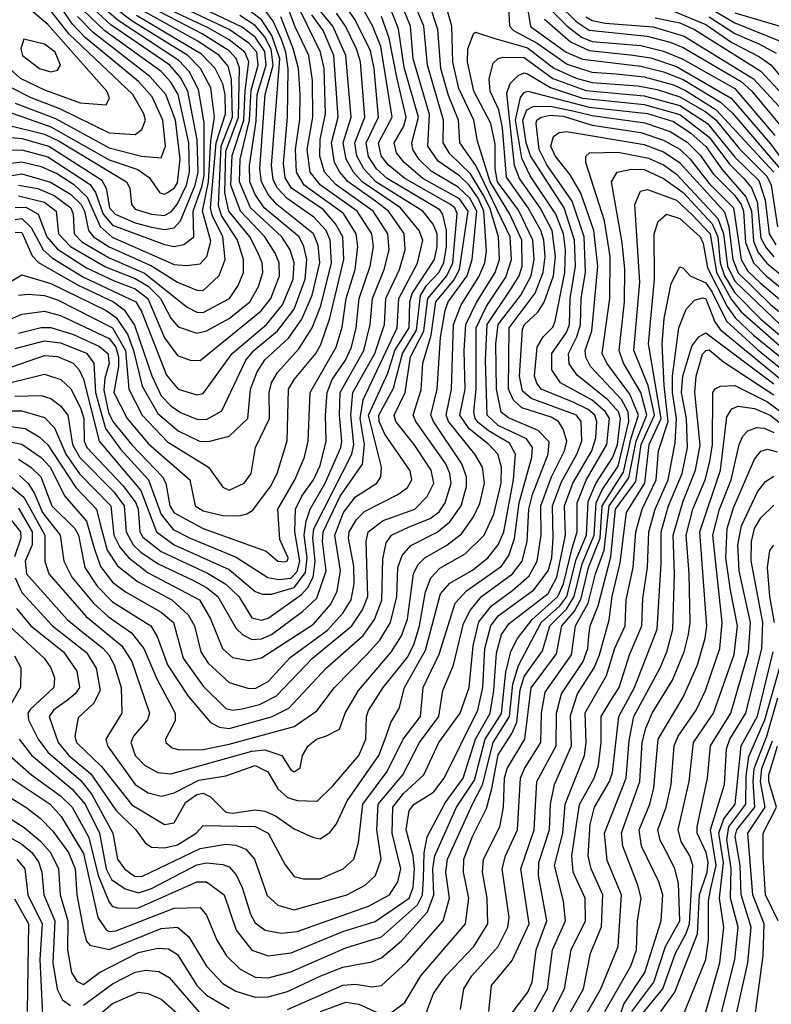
# Model space of a CAD drawing. Extents: x 501367 to 657802, y 482273 to 547541.
# Tile 336 of 656: x 607539 to 609857, y 506447 to 509485. Entities that reach past the tile are written whole.
import ezdxf

# ---------------------------------------------------------------- set-up
doc = ezdxf.new("R2010")
doc.units = 0

msp = doc.modelspace()

# ---------------------------------------------------------------- linework, layer by layer
at = {"layer": '0CON20XD'}
for points in [[(607513.8, 508043.8), (607551.5, 508011.5), (607616.5, 507895), (607615.8, 507815), (607628.5, 507775), (607743.4, 507643.4), (607853.4, 507553.4), (607885, 507504.7), (607939.4, 507345), (607932.5, 507325), (607889.2, 507275), (607881.6, 507255), (607894.8, 507215), (607923.5, 507185), (607965, 507162), (608005, 507157.8), (608255, 507228.3), (608295, 507232.5), (608347.5, 507215), (608375, 507170.9), (608385, 507164.6), (608403.3, 507176.7), (608410.5, 507215), (608428.5, 507245), (608454.5, 507265), (608484.8, 507275.2), (608525, 507295.6), (608542.6, 507345), (608583.4, 507415), (608685, 507533.2), (608716.2, 507583.8), (608734.9, 507635.1), (608753.3, 507775), (608767.1, 507802.9), (608788, 507825), (608856, 507864), (608901.1, 507898.9), (608938.2, 507951.8), (608957.7, 507992.3), (608972.4, 508055), (608966.5, 508105), (608942.9, 508145), (608861.6, 508245), (608854, 508265), (608870.9, 508345), (608877.2, 508545), (608900.9, 508605), (608955, 508691.4), (608973.1, 508735), (608978.5, 508771.5), (608970.2, 508895), (608952.6, 508935), (608925, 508974.4), (608895, 509003.7), (608829.3, 509049.3), (608797.7, 509095), (608803.2, 509193.2), (608752.2, 509365), (608744.1, 509465), (608679.2, 509625)], [(607535, 507977.9), (607577.5, 507905), (607576.6, 507865), (607555.4, 507815), (607559.4, 507775), (607685.5, 507635), (607725, 507601.4), (607795, 507546.3), (607813.5, 507525), (607829.9, 507495), (607851.3, 507425), (607853.9, 507345), (607804.1, 507265), (607809.5, 507245), (607895, 507125.2), (607935, 507100), (607975, 507089.2), (608015, 507099.4), (608091, 507139), (608175, 507152.6), (608265, 507183.7), (608304.5, 507164.5), (608335, 507111.7), (608365, 507084.8), (608395, 507075.9), (608455.9, 507074.1), (608505, 507121.2), (608585, 507215.3), (608606.7, 507265), (608608.4, 507335), (608615, 507353.2), (608660.3, 507425), (608707, 507483.1), (608735, 507518.4), (608754, 507556), (608772.3, 507615), (608790.5, 507719.5), (608806.9, 507763.1), (608835, 507793.2), (608912.8, 507837.2), (608970.9, 507895), (609000.9, 507959.1), (609023.4, 508055), (609024.4, 508105), (609013.8, 508145), (608986.2, 508175), (608925, 508222.6), (608896.6, 508265), (608912.3, 508345), (608909.3, 508465), (608914.7, 508545), (608947.3, 508612.7), (609005.5, 508705), (609018.6, 508745), (609015.6, 508815), (608988.5, 508905), (608968, 508945), (608929.7, 509009.7), (608865, 509071.9), (608845.4, 509105), (608846.4, 509175), (608796.4, 509345), (608785.3, 509465), (608719.4, 509625)], [(607525, 507763.5), (607545, 507717.8), (607640.2, 507615), (607745, 507532.6), (607774.5, 507484.5), (607786.8, 507415), (607765.8, 507375), (607719, 507331), (607709, 507275), (607713.6, 507255), (607790.9, 507180.9), (607885, 507062.4), (607985, 507002.1), (608015, 507006.8), (608049.8, 507070.2), (608085, 507094.4), (608105, 507098.1), (608127, 507087), (608175, 507039.9), (608195, 507037.1), (608265, 507046.7), (608295, 507043.1), (608328.2, 507028.2), (608385, 506988.1), (608445, 506961.3), (608465, 506958.2), (608495, 506976.9), (608516.2, 507003.8), (608548.3, 507075), (608646.9, 507215), (608669.6, 507275), (608683, 507317), (608709.7, 507360.3), (608725.8, 507425), (608790.4, 507539.6), (608836.5, 507713.5), (608865, 507746.5), (608935, 507786.9), (608983, 507825), (609015, 507865.2), (609031.9, 507905), (609061.8, 508065), (609068.1, 508145), (609049.1, 508179.1), (608985, 508216.8), (608952.9, 508242.9), (608943.4, 508255), (608939.7, 508275), (608947.1, 508345), (608946.3, 508535), (608978.3, 508601.7), (609038.7, 508691.3), (609055.8, 508745), (609051.1, 508815), (608945.7, 509035.7), (608896.2, 509105), (608891.9, 509175), (608861, 509251), (608837.5, 509335), (608828.6, 509455), (608777.1, 509612.9)], [(607538.4, 508078.4), (607564.6, 508054.6), (607583.5, 508025), (607609.3, 507965), (607663.8, 507895), (607674.8, 507815), (607699.1, 507765), (607765.8, 507685), (607812.5, 507642.5), (607883.2, 507593.2), (607921.1, 507545), (607961.2, 507451.2), (608018.4, 507345), (608018.6, 507321.4), (607988.9, 507265), (607989.6, 507255), (608008.5, 507238.5), (608031.9, 507231.9), (608105, 507233.3), (608185, 507249.3), (608385, 507303.9), (608455, 507352.3), (608510, 507425), (608608.5, 507525), (608649.6, 507570.4), (608682.5, 507625), (608702.2, 507705), (608705.3, 507794.7), (608718, 507832), (608745, 507862.6), (608826, 507904), (608865, 507935.5), (608900.5, 507985), (608916.4, 508045), (608916.4, 508075), (608902.8, 508115), (608814.6, 508245), (608806.9, 508265), (608826.2, 508345), (608836.3, 508505), (608851.6, 508588.4), (608860.3, 508615), (608919.1, 508695), (608934.4, 508745), (608948.5, 508895), (608927.6, 508935), (608891.3, 508968.7), (608807.8, 509017.8), (608769.7, 509055), (608751.7, 509085), (608748.4, 509105), (608768.5, 509185), (608725, 509338), (608707.4, 509457.4), (608661.2, 509575)], [(607975, 509059.6), (607988, 509095), (607980.4, 509175), (607946.9, 509246.9), (607905, 509294.9), (607740.7, 509430.7), (607701.5, 509471.5), (607645.4, 509555)], [(608115, 508252), (608161.7, 508278.3), (608235.7, 508435), (608261.3, 508465), (608334.4, 508525.6), (608385, 508592.5), (608419.5, 508685), (608424.5, 508745), (608415.3, 508785), (608400.3, 508815), (608292.4, 508905), (608265, 508945.9), (608248.6, 508985), (608247.3, 509035), (608267.8, 509172.2), (608271.4, 509255), (608298.7, 509345), (608295, 509387.6), (608265, 509431.1), (608225, 509462.6), (608027.4, 509557.4)], [(608315, 507713), (608385, 507733.5), (608420.7, 507779.3), (608425.7, 507824.3), (608415.9, 507895), (608422.4, 507937.6), (608434.4, 507975), (608481.3, 508055), (608528.8, 508165), (608532.6, 508185), (608524.7, 508264.7), (608527.2, 508335), (608600.7, 508465), (608620, 508545), (608626.6, 508625), (608663, 508715), (608678.4, 508775), (608673.8, 508825), (608628.5, 508895), (608515, 508976.1), (608478.7, 509015), (608464.1, 509064.1), (608465.4, 509115.4), (608481.6, 509195), (608477.9, 509335), (608466.8, 509385), (608385, 509553.1)], [(607455, 508192.8), (607545, 508175.9), (607605, 508134.9), (607632.7, 508105), (607677.9, 508015), (607745, 507937.8), (607768.3, 507855), (607788.3, 507798.3), (607825, 507749.8), (607865, 507720), (607975, 507657), (608013, 507625), (608043.2, 507515), (608105, 507429.1), (608175, 507360.2), (608195, 507355.2), (608225, 507358.4), (608278.3, 507371.7), (608330.8, 507399.2), (608442.1, 507515), (608563.4, 507615), (608595.6, 507664.4), (608612.6, 507705), (608606.9, 507875), (608613.5, 507905), (608660.1, 507939.9), (608757.8, 507975), (608795.9, 508014.1), (608815.8, 508055), (608808.2, 508095), (608755.5, 508175), (608699, 508245), (608693.7, 508265), (608727.3, 508335), (608744.6, 508445), (608785.6, 508524.4), (608797.9, 508625), (608856.2, 508695), (608874.5, 508735), (608887.6, 508887.6), (608880.4, 508905), (608867.8, 508915), (608726.8, 508995), (608675, 509037.8), (608653.2, 509065), (608645.1, 509105), (608687.2, 509185), (608652.9, 509402.9), (608626.6, 509466.6), (608590.8, 509530.8)], [(607465, 508236.7), (607555, 508224.1), (607598.6, 508198.6), (607625, 508173), (607711.9, 508041.9), (607775.1, 507975.1), (607788.4, 507925), (607808.5, 507848.5), (607840.5, 507800.5), (607901.7, 507751.7), (608008.3, 507695), (608058.6, 507648.6), (608077.7, 507615), (608097.2, 507535), (608119.7, 507499.7), (608185, 507439.8), (608242.4, 507422.4), (608265, 507421.6), (608305, 507442.9), (608372.8, 507517.2), (608488.1, 507601.9), (608535.7, 507654.3), (608561.1, 507695), (608570.5, 507745), (608569.5, 507799.5), (608553, 507885), (608555, 507905.3), (608577.3, 507942.7), (608602.5, 507967.5), (608705, 508019.8), (608735, 508041.4), (608747.9, 508065), (608743.1, 508093.1), (608665, 508206.5), (608647.6, 508245), (608646.1, 508265), (608691.4, 508348.6), (608719, 508455), (608762.7, 508527.3), (608775.2, 508634.8), (608793.9, 508665), (608831.3, 508705), (608846.7, 508735), (608855.5, 508785), (608855.7, 508835), (608844.4, 508884.4), (608835, 508898.6), (608672.2, 508995), (608639.7, 509025), (608615, 509063.1), (608607.8, 509105), (608645.3, 509185), (608632.5, 509335), (608621, 509389), (608573.6, 509485), (608535, 509539.1)], [(607523.3, 508323.3), (607605, 508325.8), (607635, 508316.7), (607664.2, 508294.2), (607687.4, 508265), (607702, 508175), (607723.4, 508135), (607828.9, 508028.9), (607861.4, 507985), (607867.1, 507905), (607888.3, 507865), (607911.9, 507841.9), (607966.1, 507806.1), (608074.5, 507754.5), (608115, 507732.9), (608150.2, 507705), (608206.4, 507606.4), (608226.9, 507586.9), (608255, 507572.6), (608285, 507574.6), (608315, 507588.2), (608411.3, 507658.7), (608455, 507700.2), (608483.8, 507785), (608473.1, 507875), (608474.9, 507905), (608527.4, 508015), (608595.7, 508114.3), (608602.4, 508175), (608588.5, 508255), (608598.1, 508311.9), (608703.4, 508535), (608708.2, 508625), (608765.7, 508734.3), (608781.7, 508805), (608771.3, 508835), (608713.1, 508905), (608594.9, 508985), (608568.3, 509015), (608546.2, 509055), (608536.7, 509105), (608561.4, 509185), (608544.7, 509375), (608504.9, 509464.9), (608455, 509525.1)], [(607528.4, 507668.4), (607572.8, 507615), (607674.1, 507535), (607715.1, 507475.1), (607723.3, 507425), (607710, 507405), (607685.7, 507385.7), (607643.1, 507355), (607629.4, 507335), (607657, 507255), (607690.7, 507215), (607758.5, 507158.5), (607835, 507045.9), (607897.3, 506985), (607925.6, 506945.6), (607945, 506931.6), (607985, 506929.7), (608025, 506939.5), (608082.9, 506975), (608105, 506998.6), (608265, 506995.6), (608305.6, 506975), (608357.5, 506877.5), (608385, 506841.8), (608414.1, 506834.1), (608465, 506833.8), (608536.4, 506865), (608569.2, 506895), (608583.6, 506946.4), (608596.7, 507065), (608672, 507165), (608721.8, 507265), (608774.7, 507335.3), (608783.2, 507425), (608832.5, 507527.5), (608882.3, 507685), (608916.7, 507723.3), (609025, 507798.9), (609047.7, 507832.3), (609065.4, 507884.6), (609079.2, 507995), (609118.6, 508135), (609120.4, 508165), (609102.4, 508192.4), (609015, 508233.5), (608980.2, 508265), (608975.5, 508435), (608980.7, 508545), (609054.1, 508654.1), (609079.3, 508695), (609088.9, 508725), (609087.3, 508805), (609050.8, 508885), (608990, 508985), (608950.7, 509110.7), (608939.9, 509175), (608893.1, 509273.1), (608874.6, 509354.6), (608871.7, 509465), (608848.7, 509545)], [(607805, 509222.5), (607815.8, 509244.3), (607807.9, 509265), (607625, 509471), (607563.3, 509523.3)], [(607895, 509131.6), (607915, 509146.7), (607927.1, 509175), (607921.9, 509195), (607887.4, 509255), (607690.8, 509440.8), (607611.8, 509541.8)], [(608015, 508843.2), (608035, 508865.2), (608079.7, 508975), (608088.8, 509015), (608086.5, 509115), (608057.3, 509265), (608035, 509307.1), (608001.3, 509345), (607819.6, 509469.6), (607755, 509529.3)], [(608045, 508791.2), (608076.1, 508815), (608073.5, 508895), (608100.9, 508969.1), (608107.6, 509005), (608107.5, 509167.5), (608089.7, 509269.7), (608061.7, 509325), (608029.9, 509359.9), (607842.7, 509482.7), (607782.1, 509535)], [(608095, 508732.3), (608115.4, 508755), (608127.9, 508802.1), (608102.1, 508895), (608121.4, 508985), (608128.1, 509111.9), (608139.2, 509185), (608127.9, 509275), (608096.2, 509335), (608057.7, 509375), (607882.7, 509482.7), (607814.7, 509535)], [(608105, 508581.5), (608185.6, 508625), (608212.2, 508665), (608229.4, 508705), (608229, 508745), (608210.3, 508805), (608161.3, 508881.3), (608152.1, 508912.1), (608160.5, 509095), (608195, 509185), (608192.3, 509302.3), (608181.9, 509341.9), (608153.9, 509375), (608088.6, 509418.6), (607895, 509526.3)], [(608115, 508524.8), (608185, 508563), (608249, 508615), (608275, 508662), (608288.3, 508705), (608286.2, 508735), (608274.4, 508765), (608248.6, 508815), (608183.5, 508895), (608171.1, 508951.1), (608175, 509080), (608213.7, 509185), (608216.7, 509336.7), (608206.1, 509366.1), (608185, 509389), (608101.4, 509441.4), (607921.9, 509535)], [(608095, 508433.2), (608283.3, 508586.7), (608313.6, 508625), (608339.6, 508695), (608339, 508735), (608326.4, 508765), (608294.9, 508815), (608219.4, 508895), (608189.6, 508975), (608193.9, 509066.1), (608230.1, 509175), (608233.7, 509266.3), (608245.8, 509355.8), (608233.6, 509385), (608185, 509422.8), (608120.5, 509460.5), (607975, 509528.6)], [(608105, 508331.6), (608193.9, 508455), (608300.4, 508545), (608349.2, 508605), (608382.5, 508685), (608385.3, 508735.3), (608373.3, 508775), (608347.6, 508815), (608250.3, 508905), (608216.3, 508985), (608218.9, 509055), (608248, 509175), (608252.3, 509267.7), (608274.2, 509345), (608269.8, 509385), (608245, 509413.2), (608185, 509455), (607994.4, 509545)], [(608375, 507762), (608395, 507782.4), (608402.5, 507815), (608387.8, 507905), (608389.8, 507975), (608409.4, 508015), (608445, 508065.2), (608465, 508109.2), (608484.2, 508185), (608481.5, 508265), (608487.2, 508335), (608502.3, 508375), (608543.3, 508435), (608561.8, 508475), (608576.4, 508535), (608585.9, 508625), (608620.2, 508725), (608629.6, 508785), (608624.9, 508825), (608579.6, 508895), (608466.1, 508975), (608435.1, 509015.1), (608425.5, 509085), (608442.5, 509185), (608441.8, 509298.2), (608430.7, 509375), (608387, 509465), (608362, 509535)], [(609046.8, 509525), (609049.2, 509465), (609061.6, 509451.6), (609135, 509413.2), (609227.7, 509347.7), (609303.7, 509323.7), (609378.4, 509318.4), (609465, 509309.4), (609555, 509284.2), (609595, 509265.7), (609687.4, 509207.4), (609865.2, 509015)], [(609102.8, 509535), (609114.1, 509464.1), (609224.5, 509385), (609275, 509363.6), (609455, 509342.1), (609524.7, 509324.7), (609585, 509301.2), (609700.4, 509230.4), (609737.4, 509197.4), (609884.9, 509025)], [(609202.1, 509532.1), (609255, 509479.9), (609295, 509453), (609474.7, 509434.7), (609545, 509416.5), (609585, 509399.3), (609764.6, 509294.6), (609797.1, 509265), (609886.6, 509156.6)], [(609655, 509528.1), (609745, 509475.4), (609895.2, 509415.2)], [(607465, 508277.9), (607545, 508278.8), (607615, 508257.8), (607645.5, 508225.5), (607681.2, 508145), (607723.5, 508083.5), (607820.1, 507985), (607829.1, 507895), (607847.8, 507857.8), (607875, 507824.9), (607935, 507779), (608093.2, 507695), (608126.9, 507636.9), (608163.8, 507545), (608195, 507517.4), (608245, 507507.7), (608285, 507516.6), (608445, 507620.6), (608498.3, 507681.7), (608517.8, 507722.2), (608527.8, 507785), (608510.9, 507895), (608537.9, 507965), (608575, 508013.2), (608640.3, 508055), (608653, 508075), (608654.5, 508105), (608615.1, 508265), (608674.5, 508395), (608696.3, 508465), (608740.5, 508535), (608742.5, 508615), (608749.6, 508640.4), (608818.2, 508745), (608826.5, 508785), (608826.1, 508825), (608813.9, 508853.9), (608781.8, 508895), (608637.5, 508985), (608600, 509025), (608578.8, 509065), (608572.4, 509105), (608603.2, 509185), (608589.5, 509355), (608577.3, 509395), (608543.3, 509465), (608515.4, 509505.4)], [(607465, 508354.5), (607615, 508391.2), (607665.1, 508375.1), (607697.1, 508345), (607727.7, 508285), (607736.2, 508255), (607738, 508185), (607746.1, 508165), (607857.4, 508047.4), (607896.4, 507995), (607903.8, 507975), (607909.3, 507905), (607918.9, 507888.9), (607975, 507844.3), (608117.7, 507777.7), (608174, 507744), (608214.5, 507705), (608255, 507639.8), (608285, 507632), (608305, 507639), (608407.9, 507712.1), (608427, 507733), (608443.5, 507765), (608450.3, 507815), (608442.4, 507885), (608446, 507914), (608562.7, 508145), (608569.4, 508175), (608559.8, 508265), (608566.3, 508335), (608634.2, 508455), (608663.6, 508545), (608668.2, 508625), (608709.8, 508715), (608728.1, 508775), (608724.7, 508825.3), (608675.8, 508895), (608635.8, 508925), (608551.9, 508985), (608525.8, 509015), (608509.7, 509045), (608500.2, 509105), (608520.9, 509185), (608507.7, 509375), (608475, 509451.6), (608440, 509500)], [(607535, 508129.6), (607573.5, 508105), (607604.3, 508074.3), (607637.9, 507985), (607709.2, 507915), (607720.3, 507895), (607727.2, 507857.2), (607739.1, 507795), (607777.3, 507737.3), (607825, 507689.1), (607942.7, 507615), (607962.5, 507582.5), (607994.2, 507494.2), (608057.9, 507397.9), (608126.8, 507316.8), (608155, 507301.8), (608185, 507297.7), (608315.8, 507334.2), (608368.9, 507361.1), (608484.9, 507485.1), (608597.7, 507585), (608633.5, 507635), (608655.6, 507694.4), (608658.5, 507821.5), (608668.7, 507871.3), (608685.8, 507895), (608739.9, 507920.1), (608805, 507946.5), (608833, 507967), (608851.1, 507995), (608869.3, 508055), (608865.6, 508085), (608853.3, 508115), (608760.3, 508245), (608752.6, 508265), (608777, 508343), (608782, 508425), (608807.6, 508512.4), (608822.2, 508615), (608877.9, 508682.1), (608895.2, 508714.8), (608922, 508895), (608895, 508932.5), (608782.4, 508995), (608724.6, 509045), (608700.9, 509075), (608694, 509105), (608723.1, 509156.9), (608730.3, 509185), (608702.6, 509302.6), (608678.6, 509428.6), (608655, 509495.7)], [(607985, 508947.3), (607995, 508951.7), (608015, 508965.6), (608025, 508982), (608033.6, 509055), (608019, 509175), (607989.2, 509255), (607940.4, 509310.4), (607765.5, 509445.5), (607717.1, 509495)], [(607985, 508881.3), (608006.9, 508893.1), (608025, 508917), (608052.7, 508975), (608062.3, 509015), (608060.1, 509105), (608027.6, 509255), (608005, 509293.1), (607975, 509325.3), (607801.2, 509451.2), (607734.7, 509514.7)], [(608105, 508650.2), (608153.8, 508696.2), (608172.4, 508745), (608165.3, 508815), (608132.5, 508882.5), (608127.6, 508905), (608145.1, 509105), (608173.4, 509195), (608172.2, 509255), (608165, 509287.6), (608142.1, 509335), (608099.2, 509379.2), (607898.5, 509498.5)], [(608125, 508184.4), (608185, 508200.6), (608242.7, 508255), (608250.9, 508345), (608271.1, 508398.9), (608295, 508435.6), (608367.6, 508502.4), (608408.5, 508561.5), (608441.1, 508635), (608464.2, 508735), (608459.2, 508789.2), (608445.4, 508825), (608332.3, 508915), (608305, 508946.4), (608284.5, 508985), (608279.9, 509025), (608296.1, 509255), (608320.5, 509345), (608314.4, 509394.4), (608293.4, 509433.4), (608265, 509467.8), (608217.9, 509497.8)], [(608185, 508033.4), (608230.8, 508055), (608252.5, 508085), (608266.2, 508165), (608309.1, 508255), (608308.4, 508335), (608315.7, 508365), (608333.4, 508396.6), (608399.9, 508470.1), (608440.8, 508535), (608467.2, 508602.8), (608500.5, 508735), (608496.3, 508805), (608483.5, 508835), (608446.3, 508876.3), (608363.3, 508933.3), (608333.9, 508965), (608320.8, 508990.8), (608315.6, 509035), (608341.3, 509365), (608316.9, 509436.9), (608285, 509484.7), (608245, 509514.9)], [(608215, 507954.8), (608239.8, 507960.2), (608258.1, 507971.9), (608312.8, 508045), (608333.1, 508085), (608363.8, 508186.2), (608368.1, 508345), (608384.8, 508375), (608452.3, 508455), (608467.1, 508482.9), (608495.8, 508564.2), (608538.4, 508745), (608535.5, 508815), (608513, 508855), (608475, 508899.9), (608377.5, 508965), (608357.6, 508997.6), (608352.1, 509042.1), (608364.5, 509185), (608366.4, 509333.6), (608360.1, 509385), (608346.1, 509423.9), (608320.6, 509480.6), (608295, 509515.3)], [(608355, 507812.6), (608364.5, 507815.5), (608367.1, 507825), (608341.2, 507881.2), (608335.4, 507975), (608387.2, 508065), (608417.5, 508135), (608428.6, 508185), (608434.5, 508335), (608514.6, 508475), (608533.6, 508536.4), (608545.9, 508625), (608573.1, 508715), (608582, 508785), (608576.5, 508825), (608537.8, 508887.8), (608415.8, 508975), (608393, 509015), (608389.8, 509085), (608402.9, 509177.1), (608403.9, 509255), (608398.9, 509335), (608383.3, 509393.3), (608344.4, 509494.4)], [(609181.3, 509511.3), (609226.2, 509466.2), (609271.9, 509431.9), (609305, 509418.5), (609455, 509405.7), (609525, 509388.6), (609584, 509364), (609745, 509273.1), (609868.3, 509128.3)], [(609285, 509494.5), (609305, 509483.3), (609344.7, 509474.7), (609493.2, 509463.2), (609588.8, 509435), (609802.7, 509302.7), (609920.9, 509175)], [(609555, 509512), (609655, 509470.2), (609735, 509414.7), (609821.2, 509371.2), (609856.1, 509346.1), (609945, 509240.2)], [(609665, 509493.9), (609745, 509443.1), (609819.1, 509410.9), (609872.5, 509382.5)], [(609745, 509506.6), (609895, 509462.2)], [(609157.2, 509487.2), (609237.2, 509417.2), (609295, 509389.8), (609423.2, 509376.8), (609485, 509367.7), (609565, 509340.7), (609733.2, 509243.2), (609855, 509101.9), (609910.9, 509025)], [(609498.4, 509491.6), (609575, 509475.5), (609620.7, 509455), (609825, 509326.7), (609945, 509197.4)], [(607495.2, 507625), (607614.3, 507515), (607634.8, 507485), (607646, 507455), (607644.3, 507425), (607571.7, 507358.3), (607563.9, 507345), (607566.1, 507325), (607595.4, 507265), (607625.1, 507225.1), (607727.7, 507137.7), (607761.4, 507095), (607826.2, 506975), (607840.4, 506895), (607861.5, 506865), (607892.8, 506842.8), (607915, 506841.7), (608095, 506928.1), (608175, 506941.6), (608205, 506938.6), (608236.1, 506926.1), (608263.3, 506895), (608302.5, 506782.5), (608335, 506752.5), (608385, 506738.5), (608547.9, 506785), (608604.7, 506815), (608636.2, 506845), (608653.8, 506895), (608640.1, 506985), (608644.9, 507065), (608720.5, 507155), (608772, 507255), (608832, 507335), (608844, 507415), (608876.6, 507493.4), (608907.9, 507622.1), (608927.8, 507662.3), (608963.5, 507705), (609059.3, 507775), (609088.8, 507815), (609104.4, 507875.6), (609109.2, 507975), (609120.1, 508019.9), (609168.5, 508145), (609172.3, 508182.3), (609138.3, 508218.2), (609046.8, 508256.8), (609024.3, 508274.3), (609009.3, 508345), (609007.2, 508485), (609014.2, 508545), (609084.2, 508635.8), (609116.3, 508695), (609126.1, 508745), (609121.3, 508805), (609077.4, 508897.4), (609012.8, 508985), (609005.2, 509025), (609005, 509100.8), (608991.6, 509165), (608939.5, 509265), (608920.1, 509355), (608921.4, 509395), (608938.1, 509441.9), (608945, 509446.9), (609001.2, 509428.8), (609105, 509398.7), (609185.9, 509335.9), (609255, 509305.2), (609305, 509291.6), (609445, 509281.4), (609505, 509270.4), (609575, 509247.7), (609655, 509201.5), (609686.8, 509175), (609758.1, 509088.1), (609843, 509003), (609856.2, 508975), (609876.6, 508846.6)], [(607635, 509324.8), (607655, 509330), (607664.1, 509345), (607648.1, 509385), (607615, 509410.2), (607551.2, 509425), (607542.3, 509395), (607547.3, 509375), (607599.3, 509335), (607635, 509324.8)], [(607536.5, 507265), (607575.5, 507215.6), (607701, 507111), (607741.1, 507065), (607784.5, 506975), (607804.9, 506865.1), (607821.9, 506831.9), (607863.8, 506803.8), (607905, 506790.7), (607945, 506804.4), (608085, 506877.3), (608115, 506884.1), (608165, 506878.8), (608185, 506870.9), (608206.8, 506846.8), (608225, 506807.9), (608251, 506725), (608265, 506698.2), (608295.4, 506675.4), (608345, 506666.8), (608395, 506672), (608615, 506750.3), (608679.8, 506785), (608704.8, 506825), (608713.9, 506865), (608688, 506975), (608689.2, 507055), (608722.1, 507097.9), (608785.3, 507154.7), (608831.6, 507255), (608897.5, 507345), (608925.6, 507425), (608937, 507553), (608955, 507627.2), (608993.5, 507676.5), (609059.8, 507725), (609110.6, 507769.4), (609135.2, 507814.8), (609146.8, 507895), (609145.8, 507985), (609178.8, 508075), (609218.7, 508155), (609226.3, 508185), (609215, 508221.5), (609200.5, 508245), (609178.4, 508258.4), (609087.4, 508287.4), (609061.8, 508311.8), (609046.1, 508345), (609048.8, 508535), (609128.2, 508641.8), (609153.7, 508705), (609159.2, 508755), (609155.6, 508805), (609146.1, 508835), (609107.4, 508905), (609039.9, 508999.9), (609028.3, 509151.7), (609017.1, 509207.1), (608990.4, 509265), (608987, 509303), (608998.9, 509351.1), (609014.1, 509365.9), (609029.8, 509370.2), (609095, 509368.6), (609183.7, 509303.7), (609285, 509266.4), (609465, 509250.2), (609575, 509220.2), (609660.6, 509165), (609745, 509061.6), (609818.9, 508988.9), (609838, 508928), (609850.1, 508825), (609871, 508791)], [(607479.6, 507239.6), (607575.5, 507155), (607665, 507090.8), (607700, 507055), (607751.8, 506961.8), (607781.1, 506845), (607815, 506761.8), (607825, 506748.9), (607844, 506744), (607905, 506744.9), (608085, 506824.6), (608115, 506825.2), (608169.3, 506785), (608206.3, 506676.3), (608254.2, 506614.2), (608305, 506596.2), (608376, 506606), (608535, 506671.4), (608635, 506702.1), (608740.1, 506775), (608752.3, 506807.7), (608756.1, 506865), (608752.5, 506905), (608730.9, 506985), (608739.6, 507045), (608755, 507064.8), (608815, 507101.9), (608848.4, 507145), (608951.9, 507355), (608967.1, 507425), (608973.6, 507545), (608991.6, 507615), (609015, 507645.4), (609125, 507726.2), (609169.1, 507785), (609179.7, 507825), (609184.5, 507885), (609182.5, 507985), (609210.4, 508059.6), (609257.2, 508145), (609272.4, 508185), (609270.4, 508245), (609256.5, 508265), (609116.5, 508316.5), (609089.2, 508339.2), (609080.8, 508385), (609089.6, 508530.4), (609096, 508545), (609136.9, 508583.1), (609156.2, 508613.8), (609184.9, 508695.1), (609191.8, 508755), (609180.9, 508835), (609144.2, 508905), (609080.6, 508995), (609065.3, 509035.3), (609041.8, 509258.2), (609051.6, 509288.4), (609076.4, 509313.6), (609095, 509321.2), (609105, 509318.8), (609175.8, 509275.8), (609275, 509243.5), (609465, 509224), (609575, 509192.5), (609665, 509123.1), (609728.9, 509038.9), (609772.8, 508995), (609796.3, 508966.3), (609813.6, 508923.6), (609825, 508811.3), (609841, 508781), (609865, 508754.1)], [(607506.7, 509335), (607540.2, 509305), (607615, 509268.8), (607725, 509229), (607805, 509222.5)], [(607477.2, 507167.2), (607632.4, 507065), (607666.2, 507026.2), (607735, 506912.9), (607779.2, 506715), (607805, 506676.5), (607815, 506671.3), (607835, 506673.3), (608015, 506743.3), (608095, 506746), (608115, 506722.3), (608147.1, 506645), (608176.7, 506596.6), (608218.8, 506555), (608265, 506530.5), (608305, 506528.8), (608375, 506547.7), (608545, 506621), (608655, 506655.7), (608765.8, 506754.2), (608781.4, 506785), (608784.3, 506835.7), (608785.9, 506914.1), (608796, 506964), (608850.8, 507069.2), (608906.8, 507145), (608944.6, 507265), (608989.6, 507345), (609001.6, 507415), (609009.4, 507530.6), (609025, 507588.1), (609048.3, 507621.7), (609168.8, 507715), (609195.3, 507764.7), (609221.9, 507895), (609219, 507985), (609245.3, 508055), (609303.1, 508155), (609316.1, 508195), (609319.1, 508245), (609312.7, 508265), (609292.2, 508282.2), (609245.5, 508305.5), (609147.6, 508345), (609133.4, 508363.4), (609126.9, 508385), (609135.1, 508475), (609153, 508507), (609183, 508537), (609190.4, 508555), (609219.8, 508705), (609222.6, 508775), (609216.1, 508825), (609192.4, 508885), (609113.6, 509003.6), (609087.9, 509057.9), (609068.5, 509175), (609083, 509245), (609095, 509260.8), (609105.7, 509264.3), (609295, 509215.5), (609475, 509195.5), (609555, 509170.7), (609608.4, 509135), (609655, 509094.4), (609704.4, 509024.4), (609779, 508939), (609795.8, 508895.8), (609801.8, 508801.8), (609816.6, 508766.6), (609843.6, 508733.6), (609945, 508649.9)], [(607507.9, 509277.9), (607573.3, 509245), (607661.7, 509211.7), (607815, 509136.4), (607895, 509131.6)], [(607525, 509227.9), (607649.5, 509180.5), (607815, 509090.2), (607914.5, 509064.5), (607975, 509059.6)], [(607425, 507136.9), (607557.1, 507055), (607601.3, 507021.3), (607641, 506981), (607689, 506915), (607710, 506865), (607715.1, 506785), (607735, 506677.1), (607745, 506641.5), (607755, 506629.3), (607815, 506616.2), (607975, 506681.5), (608025, 506685.2), (608060.2, 506655), (608115.1, 506565.1), (608165, 506511), (608205, 506487.4), (608265, 506469.1), (608305, 506469.9), (608365, 506486.5), (608467.3, 506535), (608535, 506561.7), (608625, 506578.1), (608655, 506590.8), (608716.6, 506643.4), (608797.1, 506732.9), (608816.5, 506785), (608813, 506865), (608819.6, 506905), (608886.1, 507055), (608941.5, 507138.5), (608974.3, 507265), (609025, 507344), (609037.9, 507472.2), (609053.9, 507536.1), (609074.4, 507575.6), (609119.9, 507635), (609198.6, 507705), (609216, 507745), (609242.8, 507855), (609257.9, 507905), (609258.5, 507995), (609286, 508064), (609350.2, 508175), (609357.9, 508255), (609346, 508275), (609305, 508310.9), (609207.2, 508365), (609180.3, 508405), (609180.4, 508455), (609225, 508520.3), (609234.2, 508545), (609236.2, 508625), (609252.7, 508725), (609249.9, 508805), (609218.2, 508905), (609114.8, 509064.8), (609101.4, 509105), (609090.5, 509175), (609102.5, 509207.5), (609122.6, 509217.4), (609175, 509218.5), (609245, 509204.5), (609305, 509190.1), (609467.5, 509167.5), (609545, 509140.4), (609597.5, 509107.5), (609637.5, 509067.5), (609678.9, 509008.9), (609743.8, 508943.8), (609763.8, 508915), (609771.2, 508895), (609777.8, 508797.8), (609802.7, 508735), (609841.6, 508695), (609945, 508610.2)], [(607465, 509214), (607635, 509154.9), (607815, 509053.4), (607903.4, 509023.4), (607937.9, 508997.9), (607970.7, 508950.7), (607985, 508947.3)], [(608365, 506431.2), (608535, 506506.3), (608575, 506509.1), (608625, 506501.3), (608655, 506505.2), (608732.7, 506577.3), (608845.2, 506705), (608864.3, 506775), (608853, 506855), (608858.1, 506895), (608935.2, 507064.8), (608966, 507124), (608999.2, 507255), (609049.5, 507335), (609060.2, 507435), (609077.3, 507492.7), (609147.1, 507625), (609205, 507677.1), (609226.4, 507705), (609255, 507819.8), (609286.9, 507895), (609291.7, 507998.3), (609315.7, 508054.3), (609368.4, 508135), (609382.4, 508175), (609392.2, 508255), (609385.6, 508275), (609352.5, 508312.5), (609258.5, 508388.5), (609233.4, 508423.4), (609231.4, 508455), (609256.9, 508506.9), (609268.5, 508545), (609270.6, 508625), (609283.5, 508706.5), (609279.4, 508815), (609243.1, 508925), (609165, 509037.7), (609141, 509085), (609131.8, 509165), (609134.1, 509175), (609147.3, 509185), (609175, 509190.4), (609215, 509187.6), (609305, 509160.4), (609455, 509137.1), (609525, 509113.7), (609575, 509086.1), (609607.1, 509055), (609665, 508980.1), (609740.2, 508905), (609764.4, 508745), (609785, 508709.8), (609823, 508673), (609935, 508578.6)], [(607498.7, 509161.3), (607615, 509131.8), (607660.5, 509110.5), (607868, 508985), (607878, 508965), (607883.5, 508915), (607895, 508901), (607945.5, 508885), (607985, 508881.3)], [(608686.7, 506423.3), (608726.9, 506453.1), (608775.9, 506535), (608913.4, 506695), (608923.6, 506775), (608907.7, 506855), (608908.8, 506895), (608935, 506964.7), (608978.9, 507051.1), (608995, 507113.5), (609015, 507217), (609057.2, 507282.8), (609072.1, 507317.9), (609082.9, 507417.1), (609095, 507458.9), (609151.8, 507538.2), (609174.2, 507615), (609225, 507665.9), (609249.4, 507705), (609273.4, 507806.6), (609310.9, 507895), (609316.4, 507995), (609335.1, 508034.9), (609385, 508108), (609417.6, 508245), (609416.1, 508275), (609395, 508313.2), (609299.3, 508415), (609284.5, 508444.5), (609283.4, 508465), (609303, 508525), (609308.8, 508578.8), (609321.6, 508725), (609309.8, 508835), (609269.8, 508949.8), (609236.7, 509006.7), (609190, 509065), (609176.7, 509095), (609185, 509125.2), (609202.8, 509137.2), (609225, 509140.3), (609465, 509099.9), (609526.2, 509076.2), (609574.2, 509044.2), (609712.5, 508892.5), (609726.2, 508846.2), (609738.1, 508745), (609755, 508704.2), (609855, 508606.6), (609949.3, 508529.3)], [(607455, 509126.5), (607545, 509118.4), (607628.2, 509095), (607790.7, 508990.7), (607805.6, 508965.6), (607815.5, 508905), (607833.5, 508885), (607895, 508858.8), (607945, 508845.1), (607985, 508838.2), (608015, 508843.2)], [(607445, 509082), (607545, 509083.6), (607625, 509062), (607756.4, 508976.4), (607772.1, 508952.1), (607796.2, 508885), (607825, 508851.2), (607985, 508791.5), (608015, 508785.4), (608045, 508791.2)], [(608790.5, 506415), (608815, 506480.4), (608852.7, 506535), (608939.4, 506625), (608983.1, 506695), (608980.4, 506775), (608966.4, 506855), (608969.7, 506895), (609019.4, 506995), (609030.7, 507055), (609034.2, 507145), (609042.8, 507175), (609097.2, 507265), (609116.6, 507423.4), (609195, 507528.4), (609211.4, 507615), (609249.8, 507660.2), (609270.9, 507699.1), (609292.9, 507795), (609328.8, 507885), (609335.4, 507985), (609400.9, 508089.1), (609424.7, 508195.3), (609447.9, 508265), (609420.3, 508330.3), (609349.4, 508425), (609335.4, 508455), (609358.9, 508625), (609360.5, 508755), (609342.6, 508865), (609285.3, 509045.2), (609285.3, 509064.7), (609295.8, 509074.2), (609385, 509076.1), (609478.5, 509058.5), (609525, 509037.3), (609565, 509008.7), (609691.8, 508871.8), (609709.3, 508825), (609722.1, 508725), (609745, 508678.3), (609885, 508544.2)], [(607495, 509041), (607545, 509046.8), (607605, 509032.1), (607655, 509009.6), (607705, 508978), (607747.2, 508937.3), (607786.7, 508846.7), (607824.1, 508814.1), (608015, 508730.4), (608053.2, 508726.8), (608095, 508732.3)], [(607415, 508987.7), (607545, 509009.6), (607634.1, 508984.1), (607695, 508947.2), (607728.2, 508915), (607738.3, 508895), (607751, 508835), (607766, 508815), (607815, 508784.4), (607945.6, 508725.6), (608025, 508675.9), (608085, 508651.2), (608105, 508650.2)], [(608898.8, 506431.2), (608908.5, 506495), (608933.7, 506535), (609014.1, 506625), (609044.6, 506685.4), (609048.3, 506715), (609027.1, 506865), (609037.4, 506905), (609074, 506985), (609083.5, 507145), (609095.4, 507175), (609146.4, 507255), (609148.4, 507345), (609159.7, 507410.3), (609241.1, 507525), (609252.8, 507615), (609291.8, 507685), (609314.6, 507775), (609341.3, 507848.7), (609357.1, 507985), (609418.1, 508071.9), (609439.8, 508185), (609473.4, 508265), (609454.9, 508334.9), (609400.7, 508425), (609387.4, 508465), (609403.8, 508615), (609405.8, 508715), (609397.5, 508797.5), (609364.2, 508985), (609381.3, 509015), (609425.7, 509024.3), (609465, 509023.1), (609525, 508994.9), (609585, 508952.1), (609675, 508855), (609691.7, 508815), (609699.7, 508735), (609712.5, 508695), (609745, 508642.6), (609825, 508561.1), (609935, 508468.2)], [(607535, 508974.8), (607594.3, 508964.3), (607645, 508943.1), (607696, 508905), (607703.4, 508885), (607706.8, 508825), (607729.8, 508799.8), (607815, 508750.2), (607923.4, 508703.4), (608055, 508598.5), (608085, 508583.3), (608105, 508581.5)], [(608985.6, 506425), (608993.9, 506505), (609057.8, 506582.2), (609109.9, 506695), (609084.3, 506865), (609125.4, 506985), (609134.3, 507135), (609193.7, 507245), (609194.7, 507345), (609209.7, 507405), (609277.1, 507505), (609291.1, 507545), (609293.9, 507583.9), (609298.3, 507615), (609323.3, 507676.7), (609361.8, 507828.2), (609376.6, 507975), (609439.6, 508060.4), (609455.5, 508175), (609496.5, 508265), (609476.8, 508356.8), (609433, 508465), (609451.1, 508675), (609435.8, 508915), (609453.8, 508956.2), (609475, 508961.4), (609565, 508928), (609612.7, 508882.7), (609668.5, 508825), (609687.8, 508705), (609732.8, 508622.8), (609764.1, 508584.1), (609925, 508442.6)], [(607535, 508942.1), (607615, 508922.5), (607651.4, 508895), (607658.1, 508825), (607695.1, 508785.1), (607803, 508723), (607895, 508686.3), (607935, 508662.8), (607973.3, 508625), (608005, 508564.8), (608027.8, 508537.8), (608085, 508518.1), (608115, 508524.8)], [(607525, 508906.3), (607557.3, 508907.3), (607595.2, 508885), (607621.9, 508815), (607655, 508777.1), (607745, 508720.1), (607829.8, 508679.8), (607895, 508654.6), (607933.4, 508625), (607985, 508503.8), (608025, 508448.9), (608064.8, 508434.8), (608095, 508433.2)], [(609000.5, 506345), (609106.5, 506485), (609119.6, 506515), (609131.9, 506615), (609164.6, 506705), (609139.1, 506845), (609140.2, 506885), (609172.6, 506985), (609176.3, 507065), (609188, 507125), (609240.6, 507245), (609238, 507338), (609258.9, 507405), (609311, 507485), (609327.1, 507525), (609356.8, 507633.2), (609365.8, 507705), (609390.7, 507809.3), (609410.3, 507965), (609466.6, 508055), (609480, 508175), (609517.6, 508255), (609478.4, 508485), (609497, 508685), (609495.8, 508825), (609507.8, 508862.2), (609534.3, 508885)], [(609534.3, 508885), (609575, 508871.9), (609638.2, 508815), (609646.9, 508795), (609660, 508720), (609720.6, 508600.6), (609745.8, 508565.8), (609802.4, 508512.4), (610025, 508330.8)], [(607525, 508869.3), (607545, 508871.8), (607574.2, 508844.2), (607611.1, 508775), (607639.9, 508749.9), (607735, 508691.2), (607896.7, 508615), (607915, 508582.4), (607991.5, 508388.5), (608027.1, 508345), (608085, 508327.7), (608105, 508331.6)], [(607525, 508829.7), (607545, 508829), (607577.2, 508757.2), (607596.3, 508736.4), (607716.7, 508666.8), (607827.7, 508615), (607860.5, 508590.5), (607893.1, 508543.1), (607946.3, 508386.3), (607975.1, 508325), (608005, 508293.8), (608035, 508273.2), (608085, 508252.2), (608115, 508252)], [(609122, 506415), (609166.7, 506495), (609182.5, 506615), (609221.8, 506705), (609216.2, 506765), (609188.7, 506875), (609213.9, 506975), (609221.4, 507065), (609281, 507215), (609286.4, 507255), (609283.2, 507346.8), (609348.3, 507461.7), (609374.5, 507545.6), (609406.2, 507615), (609409.6, 507695), (609431.5, 507795), (609439.6, 507905), (609458.7, 507975), (609502.3, 508065), (609509.3, 508155), (609538.9, 508245), (609526.8, 508356.8), (609520.9, 508485), (609526.8, 508563.2), (609548.2, 508671.8), (609575, 508722.9), (609585, 508718.9), (609606.7, 508695), (609655, 508672.9), (609675, 508644.9), (609718.8, 508555), (609815, 508467.6), (610015, 508304.6)], [(607442.9, 508637.1), (607545, 508698.1), (607635, 508671.7), (607805, 508587.6), (607836.2, 508566.2), (607872.6, 508512.6), (607890.2, 508465), (607916.6, 508355), (607965, 508269.7), (608027, 508217), (608095, 508184.2), (608125, 508184.4)], [(607535, 508635.7), (607565, 508638.6), (607615, 508634.2), (607655, 508621.1), (607825, 508534.9), (607864.8, 508465), (607875.1, 508345), (607916.2, 508265), (607995, 508182.6), (608120.8, 508105), (608165, 508043.1), (608185, 508033.4)], [(609177.5, 506412.5), (609219.7, 506495), (609239.4, 506615), (609283.6, 506705), (609282.6, 506775), (609246, 506855), (609241.5, 506905), (609265, 507063.8), (609311, 507145), (609323.9, 507185), (609332.1, 507255), (609332.4, 507335), (609362, 507385), (609387.6, 507425), (609420, 507525), (609457.6, 507615), (609460.6, 507699.4), (609475.5, 507794.5), (609478.9, 507905), (609498.6, 507975), (609538.8, 508065), (609560.5, 508179.5), (609564.9, 508255), (609552.8, 508335), (609552.7, 508385), (609572.2, 508535), (609595, 508592.5), (609620.3, 508619.7), (609645, 508626.9), (609655, 508623.7), (609683.1, 508553.1), (609699.6, 508529.6), (609912, 508355)], [(607428, 508525), (607545, 508576.8), (607615, 508586.1), (607665, 508572.4), (607815, 508501.1), (607835, 508474.6), (607843.5, 508445), (607843.8, 508415), (607829.5, 508335), (607870.3, 508255), (607935, 508177.5), (608063.8, 508065), (608079.7, 507985), (608105, 507969.8), (608165, 507955.5), (608215, 507954.8)], [(607535, 508518.1), (607605, 508535.1), (607635, 508535.3), (607705, 508514.1), (607785, 508477.3), (607810.6, 508455), (607814.9, 508425), (607801.3, 508378.7), (607797.9, 508342.1), (607812.9, 508272.9), (607825.6, 508245.6), (607885, 508173.2), (607979, 508075), (607989.6, 508055), (608001.6, 507985), (608015, 507964.1), (608104.1, 507915), (608298.6, 507845), (608335, 507814.8), (608355, 507812.6)], [(607525, 508470.4), (607615, 508493.9), (607665, 508488.1), (607745, 508456.4), (607767.6, 508425), (607772.5, 508335), (607803.4, 508223.4), (607850.1, 508160.1), (607935.8, 508065), (607975, 507958), (608012.4, 507912.4), (608064.2, 507885), (608206.8, 507826.8), (608304.5, 507764.5), (608337.7, 507757.7), (608375, 507762)], [(609194, 506345), (609277.6, 506495), (609299.8, 506605), (609333.6, 506686.4), (609337.8, 506785), (609301.6, 506865), (609292.2, 506905), (609297.9, 507002.1), (609311.3, 507055), (609357.8, 507135), (609367.6, 507162.4), (609386.8, 507335), (609434.9, 507425.1), (609504.9, 507605), (609516.9, 507806.9), (609517, 507905), (609540.4, 507985), (609582.6, 508085), (609598.8, 508165), (609595.3, 508255), (609580.3, 508335), (609584.7, 508385), (609612.4, 508477.6), (609633.6, 508506.4), (609655, 508518.6), (609865, 508362.1)], [(609281.6, 506408.4), (609331.1, 506495), (609384.5, 506625), (609394.6, 506785), (609351.3, 506891.3), (609342.9, 506975), (609409.3, 507145), (609418.8, 507261.2), (609433.5, 507335), (609514.7, 507485.3), (609535.2, 507535.2), (609553.6, 507605), (609558.5, 507775), (609554.3, 507895), (609585, 508000), (609623.8, 508095), (609637.6, 508172.4), (609621.2, 508335), (609625.5, 508385), (609645, 508453), (609655, 508464.8), (609665, 508466.2), (609709.9, 508429.9), (609865, 508328.2)], [(607365, 508363.2), (607615, 508449.5), (607655, 508446.2), (607703.7, 508425), (607722.4, 508405), (607735, 508376.1), (607783.3, 508185), (607912.8, 508032.8), (607960.8, 507905), (608015.1, 507865.1), (608185, 507788.5), (608265, 507721.4), (608287.6, 507712.4), (608315, 507713)], [(609343.8, 506425), (609423.7, 506565), (609440.9, 506615), (609444, 506705), (609455.5, 506775), (609445.8, 506815), (609398.7, 506935), (609394.6, 506975), (609404.9, 507005.1), (609451.5, 507135), (609458.6, 507255), (609470.4, 507299.6), (609489.4, 507345), (609552.8, 507447.2), (609588.4, 507535), (609601.7, 507588.3), (609606.7, 507625), (609603.3, 507775), (609594.5, 507895), (609614.9, 507975.1), (609653.3, 508065), (609667.9, 508122.1), (609675.5, 508175), (609676.7, 508335), (609683.8, 508346.2), (609700.8, 508355), (609745, 508356.2), (609845, 508306.5), (609920, 508250)], [(609368.8, 506345), (609402.3, 506447.7), (609467, 506545), (609517, 506705), (609523, 506785), (609510.3, 506825), (609457, 506935), (609449.7, 506985), (609482.2, 507065), (609495.1, 507114.9), (609508.6, 507265), (609584.9, 507395.1), (609629.1, 507495), (609653.5, 507576.5), (609658.4, 507615), (609655.1, 507654.9), (609636.8, 507905), (609700.8, 508095), (609720.2, 508259.8), (609735, 508284.8), (609755, 508292.6), (609805, 508285.3), (609854.1, 508265), (609955, 508186.3)], [(609426.4, 506425), (609494.3, 506515), (609531, 506625), (609574.9, 506705), (609571, 506821), (609559.1, 506865), (609539.7, 506905), (609514, 506954), (609507.1, 506985), (609532.7, 507055), (609547.8, 507125), (609557.4, 507245), (609569.6, 507275), (609624.9, 507355.1), (609653.7, 507415), (609697.9, 507545), (609705.9, 507625), (609676.7, 507895), (609697, 507975), (609733.2, 508065), (609758.2, 508175), (609769.6, 508200.4), (609785, 508216.8), (609812.6, 508227.4), (609835, 508224.6), (609865, 508212)], [(609456.7, 506415), (609522.2, 506495), (609561.9, 506605), (609594.8, 506665.2), (609604.4, 506695), (609614.9, 506874.9), (609605.5, 506905), (609579.5, 506949.5), (609569.9, 506985), (609604, 507135), (609616.9, 507255), (609678.5, 507345), (609743, 507527), (609753, 507615), (609731.5, 507725), (609717.1, 507825), (609720.5, 507915), (609740.8, 507979.2), (609805, 508128.9), (609825, 508154.3), (609845, 508160), (609875, 508152.2)], [(609516.6, 506425), (609559.9, 506485), (609629.3, 506665), (609635.7, 506785), (609658.9, 506855), (609662.2, 506885), (609656.6, 506915), (609628.2, 506975), (609628.4, 506995), (609660.7, 507145), (609669.9, 507245), (609732.6, 507345), (609786.4, 507533.6), (609792.5, 507625), (609757.7, 507785), (609754.3, 507865), (609765, 507923.5), (609815, 508028.8), (609839.7, 508060.3), (609865, 508076.5)], [(609582, 506405), (609655, 506585.6), (609663.9, 506646.1), (609663.8, 506765), (609669.7, 506800.3), (609686.9, 506875), (609669.8, 506985), (609713, 507125), (609719.3, 507235), (609728.9, 507265), (609778.2, 507345), (609827.7, 507545), (609831, 507625), (609795.3, 507815.3), (609796.2, 507875), (609805.4, 507915), (609825, 507948), (609865, 507987.6)], [(607494.1, 507965), (607541.6, 507905), (607542, 507885), (607522.5, 507827.5)], [(609867, 507625), (609852.3, 507705), (609845.4, 507794.6), (609853, 507847), (609865, 507863.6)], [(607522.6, 507522.6), (607542.5, 507485), (607541, 507425), (607500.9, 507355)], [(609632.4, 506345), (609698.2, 506575), (609710.8, 506685), (609697.6, 506775), (609709.3, 506885), (609695.1, 506975), (609711, 507019), (609745.6, 507065), (609753.9, 507143.9), (609763.8, 507245), (609815, 507336.2), (609863, 507535)], [(609682.3, 506335), (609744.7, 506585), (609755.1, 506684.9), (609731.7, 506775), (609733.5, 506866.5), (609720.4, 506955), (609726.3, 506995), (609778.5, 507065), (609779.1, 507150.9), (609788.2, 507211.8), (609837.6, 507325), (609888.7, 507505)], [(609731, 506335), (609785.1, 506575), (609794.7, 506685), (609764.4, 506785), (609761.3, 506875), (609745.9, 506965), (609750.8, 506985), (609806.3, 507055), (609801, 507135), (609804.6, 507175), (609843.2, 507275), (609877.1, 507392.9)], [(609808.3, 506421.7), (609831.9, 506598.1), (609834.7, 506695), (609800, 506785), (609785.1, 506974.9), (609838.5, 507055), (609823.6, 507135), (609828.1, 507175), (609860.4, 507259.6)], [(609878.6, 506705), (609838.9, 506785), (609832.2, 506902.2), (609832.3, 506975), (609873.2, 507055), (609849.6, 507135), (609849.4, 507155), (609875.9, 507244.1)], [(607329.8, 507135), (607552.4, 506992.4), (607601.8, 506951.8), (607634, 506915), (607657.9, 506865), (607663.3, 506785), (607687.1, 506705), (607685.9, 506615), (607698.4, 506545), (607715, 506518.8), (607735, 506508), (607785.3, 506545), (607905, 506607.2), (607965, 506620.2), (607998.1, 506618.1), (608025, 506600.8), (608085.2, 506505), (608115, 506474.8), (608185, 506434.2)], [(607363.8, 507043.8), (607545, 506941.2), (607576.3, 506915), (607596.6, 506886.6), (607606.9, 506855), (607612.6, 506785), (607647.3, 506705), (607640.9, 506575), (607654.2, 506494.2), (607671, 506461), (607695, 506443.5)], [(607530.3, 506895), (607554, 506865), (607563.7, 506785), (607608.2, 506695), (607601.2, 506585), (607608.9, 506415)], [(607522.6, 506772.6), (607566.2, 506695), (607561.6, 506425)], [(607735, 506444), (607825, 506510.4), (607895, 506545.8), (607927.9, 506552.1), (607967.9, 506547.9), (607999.8, 506529.8), (608099, 506415)], [(607735, 506374.4), (607825, 506449.4), (607905, 506484.8), (607935, 506480.8), (607975, 506462.7), (608058.9, 506388.9)], [(608466.6, 506425), (608545, 506453.5), (608585, 506447.7), (608655, 506415.6)]]:
    msp.add_lwpolyline(points, dxfattribs=at)

doc.saveas('drawing.dxf')
